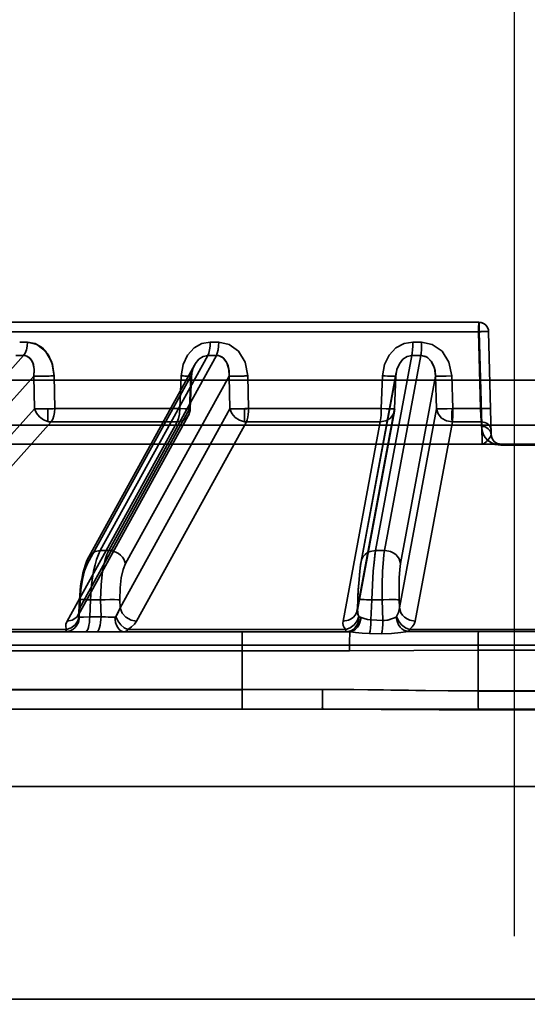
# Model space of a CAD drawing. Header units: millimetres. Extents: x -1465 to 393277, y -3788 to 454312.
# Tile 373 of 656: x 358537 to 358563, y 11625 to 11675. Entities that reach past the tile are written whole.
import ezdxf

# ---------------------------------------------------------------- set-up
doc = ezdxf.new("R2010")
doc.units = ezdxf.units.MM
doc.header["$XCLIPFRAME"] = 2
for name, color, linetype in [('AHU03-3-68634OBJ', 8, 'Continuous'), ('EC-MTR_250-0_7OBJ', 8, 'Continuous'), ('FLUID-Wy2-150-ARRGR', 8, 'Continuous')]:
    doc.layers.add(name, color=color, linetype=linetype)
picture_1 = doc.add_image_def('image1.bmp', size_in_pixel=(951, 911))

msp = doc.modelspace()

# ---------------------------------------------------------------- linework, layer by layer
at = {"layer": 'AHU03-3-68634OBJ', "color": 8, "linetype": 'Continuous', "lineweight": 35, "ltscale": 100}
for p, q in [((358697.111, 11639.827), (358429.111, 11639.827)), ((358696.611, 11635.827), (358429.611, 11635.827)), ((358696.611, 11624.827), (358429.611, 11624.827))]:
    msp.add_line(p, q, dxfattribs=at)
at = {"layer": 'EC-MTR_250-0_7OBJ', "color": 8, "linetype": 'Continuous', "lineweight": 35, "ltscale": 100}
for p, q in [((358560.959, 11659.827), (358509.141, 11659.827)), ((358561.029, 11659.822), (358560.959, 11659.827)), ((358561.098, 11659.807), (358561.029, 11659.822)), ((358561.164, 11659.783), (358561.098, 11659.808)), ((358561.226, 11659.75), (358561.163, 11659.784)), ((358561.282, 11659.709), (358561.225, 11659.75)), ((358561.332, 11659.66), (358561.282, 11659.709)), ((358561.375, 11659.605), (358561.332, 11659.66)), ((358561.41, 11659.544), (358561.375, 11659.605)), ((358561.436, 11659.479), (358561.41, 11659.544)), ((358560.979, 11659.34), (358508.642, 11659.34)), ((358561.044, 11655.364), (358560.939, 11659.34)), ((358560.979, 11659.34), (358561.105, 11654.501)), ((358561.105, 11654.501), (358560.979, 11659.34)), ((358561.459, 11659.34), (358561.598, 11654.014)), ((358537.608, 11658.802), (358537.207, 11658.802)), ((358557.993, 11658.802), (358557.54, 11658.802)), ((358528.376, 11648.028), (358537.41, 11658.115)), ((358537.003, 11658.115), (358537.41, 11658.115)), ((358541.375, 11648.028), (358546.938, 11658.115)), ((358541.817, 11648.028), (358547.38, 11658.115)), ((358555.616, 11648.028), (358557.495, 11658.115)), ((358556.076, 11648.028), (358557.955, 11658.115)), ((358557.495, 11658.115), (358557.955, 11658.115)), ((358546.248, 11657.615), (358540.782, 11647.706)), ((358529.249, 11647.348), (358537.939, 11657.05)), ((358537.939, 11657.05), (358537.97, 11655.357)), ((358538.99, 11657.057), (358539.021, 11655.364)), ((358540.714, 11647.348), (358546.065, 11657.05)), ((358542.686, 11647.348), (358548.037, 11657.05)), ((358545.485, 11655.364), (358545.553, 11657.057)), ((358546.065, 11657.05), (358545.996, 11655.357)), ((358546.027, 11655.353), (358546.095, 11657.045)), ((358548.037, 11657.05), (358548.08, 11655.357)), ((358549.047, 11655.364), (358549.004, 11657.057)), ((358549.004, 11657.057), (358549.047, 11655.364)), ((358554.856, 11647.348), (358556.663, 11657.05)), ((358556.686, 11657.238), (358554.867, 11647.466)), ((358555.97, 11657.057), (358555.909, 11655.364)), ((358555.909, 11655.364), (358555.97, 11657.057)), ((358556.663, 11657.05), (358556.601, 11655.357)), ((358556.601, 11655.357), (358556.665, 11657.048)), ((358556.665, 11657.048), (358556.67, 11657.114)), ((358556.67, 11657.114), (358556.677, 11657.18)), ((358556.677, 11657.18), (358556.689, 11657.246)), ((358556.907, 11647.348), (358558.714, 11657.05)), ((358558.714, 11657.05), (358558.767, 11655.357)), ((358559.613, 11655.364), (358559.56, 11657.057)), ((358559.56, 11657.057), (358559.613, 11655.364)), ((358512.261, 11656.827), (358613.961, 11656.827)), ((358528.74, 11645.056), (358537.97, 11655.357)), ((358538.668, 11654.698), (358538.668, 11655.354)), ((358545.485, 11655.364), (358539.021, 11655.364)), ((358540.244, 11644.698), (358545.928, 11654.998)), ((358540.313, 11645.056), (358545.996, 11655.357)), ((358542.396, 11645.056), (358548.08, 11655.357)), ((358548.841, 11654.684), (358548.841, 11655.358)), ((358555.909, 11655.364), (358549.047, 11655.364)), ((358554.671, 11644.938), (358556.59, 11655.238)), ((358554.682, 11645.056), (358556.601, 11655.357)), ((358556.848, 11645.056), (358558.767, 11655.357)), ((358561.044, 11655.364), (358559.613, 11655.364)), ((358515.669, 11654.501), (358610.553, 11654.501)), ((358529.606, 11644.376), (358538.833, 11654.677)), ((358545.347, 11654.677), (358538.833, 11654.677)), ((358539.661, 11644.376), (358545.347, 11654.677)), ((358543.256, 11644.376), (358548.937, 11654.677)), ((358555.853, 11654.677), (358548.937, 11654.677)), ((358553.93, 11644.376), (358555.853, 11654.677)), ((358557.669, 11644.376), (358559.585, 11654.677)), ((358561.084, 11654.677), (358559.585, 11654.677)), ((358561.09, 11654.443), (358561.084, 11654.677)), ((358561.09, 11654.443), (358561.084, 11654.677)), ((358561.599, 11653.993), (358561.598, 11654.014)), ((358561.598, 11654.014), (358561.599, 11654.002)), ((358561.601, 11653.973), (358561.599, 11653.993)), ((358561.603, 11653.953), (358561.601, 11653.973)), ((358561.606, 11653.935), (358561.603, 11653.954)), ((358561.61, 11653.917), (358561.606, 11653.935)), ((358511.789, 11653.527), (358561.124, 11653.527)), ((358562.098, 11653.527), (358561.124, 11653.527)), ((358561.65, 11653.805), (358561.643, 11653.82)), ((358561.657, 11653.791), (358561.65, 11653.805)), ((358561.666, 11653.776), (358561.657, 11653.791)), ((358561.674, 11653.762), (358561.666, 11653.776)), ((358561.684, 11653.748), (358561.674, 11653.762)), ((358561.694, 11653.733), (358561.684, 11653.748)), ((358564.128, 11653.47), (358562.094, 11653.47)), ((358562.098, 11653.527), (358614.434, 11653.527)), ((358541.817, 11648.028), (358541.375, 11648.028)), ((358556.076, 11648.028), (358555.616, 11648.028)), ((358540.686, 11647.509), (358540.605, 11647.299)), ((358540.783, 11647.708), (358540.686, 11647.509)), ((358554.867, 11647.467), (358554.839, 11647.302)), ((358540.272, 11644.817), (358540.301, 11645.484)), ((358540.313, 11645.056), (358540.331, 11645.478)), ((358540.83, 11644.599), (358540.868, 11645.478)), ((358540.868, 11645.478), (358541.394, 11645.478)), ((358541.394, 11645.478), (358541.414, 11644.599)), ((358542.396, 11645.056), (358542.387, 11645.478)), ((358554.676, 11644.986), (358554.695, 11645.48)), ((358554.682, 11645.056), (358554.697, 11645.478)), ((358555.377, 11644.437), (358555.416, 11645.478)), ((358555.963, 11645.478), (358555.416, 11645.478)), ((358555.995, 11644.415), (358555.963, 11645.478)), ((358556.848, 11645.056), (358556.835, 11645.478)), ((358540.273, 11644.818), (358540.269, 11644.778)), ((358541.414, 11644.599), (358540.83, 11644.599)), ((358555.995, 11644.415), (358555.377, 11644.437)), ((358527.295, 11643.827), (358554.115, 11643.827)), ((358539.635, 11643.942), (358529.016, 11643.942)), ((358554.073, 11643.942), (358542.8, 11643.942)), ((358555.926, 11643.728), (358555.307, 11643.738)), ((358568.858, 11643.942), (358557.364, 11643.942)), ((358565.289, 11643.846), (358560.934, 11643.846)), ((358630.245, 11643.127), (358503.725, 11643.127)), ((358507.248, 11642.845), (358554.268, 11642.845)), ((358548.71, 11640.845), (358548.711, 11642.845)), ((358560.917, 11640.77), (358560.918, 11642.883)), ((358560.918, 11642.883), (358565.305, 11642.883)), ((358548.71, 11640.845), (358516.24, 11640.845)), ((358548.71, 11640.827), (358516.24, 11640.827)), ((358552.867, 11640.845), (358548.71, 11640.845)), ((358565.306, 11640.77), (358560.917, 11640.77)), ((358565.305, 11640.752), (358560.917, 11640.752)), ((358513.121, 11639.827), (358552.882, 11639.827)), ((358565.292, 11639.79), (358560.931, 11639.79))]:
    msp.add_line(p, q, dxfattribs=at)
at = {"layer": 'EC-MTR_250-0_7OBJ', "color": 8, "linetype": 'Continuous', "lineweight": 35, "ltscale": 100, "flags": 128}
for points in [[(358560.939, 11659.34), (358560.942, 11659.58), (358560.949, 11659.759), (358560.959, 11659.827)], [(358560.939, 11659.34), (358560.94, 11659.427), (358560.941, 11659.53), (358560.943, 11659.633), (358560.947, 11659.728), (358560.953, 11659.798), (358560.959, 11659.827)], [(358560.959, 11659.827), (358560.969, 11659.765), (358560.976, 11659.591), (358560.979, 11659.34)], [(358560.959, 11659.827), (358560.967, 11659.789), (358560.974, 11659.677), (358560.978, 11659.515), (358560.979, 11659.34)], [(358561.459, 11659.34), (358561.449, 11659.343), (358561.436, 11659.344), (358561.419, 11659.344), (358561.397, 11659.345), (358561.37, 11659.346), (358561.34, 11659.346), (358561.305, 11659.346), (358561.226, 11659.346), (358561.136, 11659.344), (358561.039, 11659.343), (358560.939, 11659.34)], [(358560.972, 11659.34), (358561.151, 11659.344), (358561.327, 11659.345), (358561.417, 11659.344), (358561.459, 11659.34)], [(358560.979, 11659.34), (358561.074, 11659.342), (358561.164, 11659.344), (358561.247, 11659.345), (358561.32, 11659.345), (358561.351, 11659.345), (358561.379, 11659.345), (358561.403, 11659.344), (358561.423, 11659.344), (358561.438, 11659.343), (358561.45, 11659.342), (358561.459, 11659.359)], [(358561.459, 11659.34), (358561.452, 11659.411), (358561.435, 11659.479)], [(358537.41, 11658.115), (358537.489, 11658.234), (358537.553, 11658.4), (358537.594, 11658.597), (358537.608, 11658.802)], [(358538.99, 11657.057), (358538.905, 11657.637), (358538.693, 11658.127), (358538.381, 11658.5), (358538.007, 11658.727), (358537.608, 11658.802)], [(358537.608, 11658.802), (358538.101, 11658.686), (358538.546, 11658.332), (358538.863, 11657.768), (358538.99, 11657.057)], [(358545.553, 11657.057), (358545.654, 11657.637), (358545.889, 11658.127), (358546.229, 11658.5), (358546.635, 11658.727), (358547.065, 11658.802)], [(358546.938, 11658.115), (358546.988, 11658.234), (358547.029, 11658.4), (358547.055, 11658.597), (358547.065, 11658.802)], [(358547.38, 11658.115), (358547.428, 11658.234), (358547.467, 11658.4), (358547.492, 11658.597), (358547.501, 11658.802)], [(358547.501, 11658.802), (358548.035, 11658.686), (358548.517, 11658.332), (358548.863, 11657.768), (358549.004, 11657.057)], [(358555.97, 11657.057), (358556.074, 11657.637), (358556.317, 11658.127), (358556.67, 11658.5), (358557.092, 11658.727), (358557.54, 11658.802)], [(358557.54, 11658.802), (358557.536, 11658.597), (358557.527, 11658.4), (358557.513, 11658.234), (358557.495, 11658.115)], [(358557.955, 11658.115), (358557.97, 11658.234), (358557.983, 11658.4), (358557.991, 11658.597), (358557.993, 11658.802)], [(358557.993, 11658.802), (358558.548, 11658.686), (358559.05, 11658.332), (358559.411, 11657.768), (358559.56, 11657.057)], [(358537.576, 11658.083), (358537.523, 11658.101), (358537.467, 11658.111), (358537.41, 11658.115)], [(358537.939, 11657.05), (358537.956, 11657.375), (358537.913, 11657.646), (358537.845, 11657.82), (358537.701, 11658.006), (358537.576, 11658.083)], [(358537.939, 11657.05), (358537.955, 11657.397), (358537.888, 11657.723), (358537.761, 11657.946), (358537.576, 11658.083)], [(358546.065, 11657.05), (358546.145, 11657.385), (358546.285, 11657.679), (358546.476, 11657.913), (358546.7, 11658.063), (358546.938, 11658.115)], [(358547.38, 11658.115), (358547.417, 11658.114), (358547.452, 11658.11), (358547.486, 11658.104)], [(358547.486, 11658.105), (358547.461, 11658.109), (358547.38, 11658.115)], [(358548.037, 11657.05), (358548.027, 11657.391), (358547.923, 11657.734), (358547.723, 11657.992), (358547.486, 11658.105)], [(358548.037, 11657.05), (358548.035, 11657.325), (358547.986, 11657.573), (358547.907, 11657.765), (358547.771, 11657.948), (358547.656, 11658.038), (358547.486, 11658.104)], [(358556.663, 11657.05), (358556.721, 11657.385), (358556.846, 11657.679), (358557.028, 11657.913), (358557.25, 11658.063), (358557.495, 11658.115)], [(358557.991, 11658.114), (358558.284, 11658.016), (358558.514, 11657.784), (358558.663, 11657.449), (358558.714, 11657.05)], [(358557.991, 11658.114), (358558.209, 11658.058), (358558.324, 11657.988), (358558.507, 11657.794), (358558.611, 11657.601), (358558.688, 11657.341), (358558.714, 11657.05)], [(358546.095, 11657.045), (358546.102, 11657.143), (358546.117, 11657.238), (358546.138, 11657.329), (358546.164, 11657.415), (358546.195, 11657.497), (358546.23, 11657.574), (358546.269, 11657.646)], [(358546.095, 11657.045), (358546.107, 11657.181), (358546.133, 11657.311), (358546.17, 11657.432), (358546.215, 11657.543), (358546.268, 11657.645)], [(358537.939, 11657.05), (358538.056, 11657.046), (358538.221, 11657.044), (358538.421, 11657.044), (358538.637, 11657.047)], [(358539.021, 11655.364), (358539.002, 11656.21), (358538.984, 11657.056)], [(358546.065, 11657.05), (358546.081, 11657.048), (358546.091, 11657.047), (358546.081, 11657.044), (358546.062, 11657.043), (358546.036, 11657.043), (358546.003, 11657.044), (358545.962, 11657.044), (358545.915, 11657.045), (358545.863, 11657.047), (358545.806, 11657.048), (358545.746, 11657.05), (358545.683, 11657.052), (358545.553, 11657.057)], [(358546.095, 11657.045), (358546.073, 11657.044), (358546.056, 11657.043), (358546.033, 11657.043), (358546.006, 11657.044), (358545.974, 11657.044), (358545.938, 11657.045), (358545.855, 11657.047), (358545.76, 11657.05), (358545.658, 11657.053), (358545.553, 11657.057)], [(358546.065, 11657.05), (358546.077, 11657.048), (358546.09, 11657.047)], [(358548.037, 11657.05), (358548.142, 11657.045), (358548.318, 11657.043), (358548.548, 11657.045), (358548.797, 11657.05)], [(358556.663, 11657.05), (358556.651, 11657.045), (358556.633, 11657.044), (358556.621, 11657.044), (358556.607, 11657.044), (358556.592, 11657.044), (358556.574, 11657.043), (358556.555, 11657.043), (358556.534, 11657.043), (358556.487, 11657.044), (358556.376, 11657.045), (358556.247, 11657.048), (358556.109, 11657.052), (358555.97, 11657.057)], [(358556.665, 11657.048), (358556.653, 11657.046), (358556.638, 11657.045), (358556.616, 11657.044), (358556.587, 11657.044), (358556.552, 11657.043), (358556.511, 11657.044), (358556.464, 11657.044), (358556.355, 11657.046), (358556.231, 11657.049), (358556.101, 11657.052), (358555.97, 11657.057)], [(358558.714, 11657.05), (358558.725, 11657.048), (358558.743, 11657.047), (358558.799, 11657.044), (358558.885, 11657.043), (358558.996, 11657.044), (358559.128, 11657.045), (358559.271, 11657.048), (358559.56, 11657.057)], [(358537.97, 11655.357), (358538.07, 11655.135), (358538.232, 11654.938), (358538.438, 11654.787), (358538.668, 11654.698)], [(358538.668, 11655.354), (358538.634, 11655.354), (358538.587, 11655.353), (358538.535, 11655.352), (358538.482, 11655.352), (358538.425, 11655.351), (358538.365, 11655.351), (358538.3, 11655.351), (358538.234, 11655.351), (358538.166, 11655.352), (358538.097, 11655.353), (358538.031, 11655.355), (358537.97, 11655.357)], [(358538.833, 11654.677), (358538.917, 11654.817), (358538.974, 11654.985), (358539.008, 11655.167), (358539.021, 11655.364)], [(358539.021, 11655.364), (358539.008, 11655.167), (358538.974, 11654.985), (358538.917, 11654.817), (358538.833, 11654.677)], [(358545.347, 11654.677), (358545.419, 11654.848), (358545.467, 11655.085), (358545.485, 11655.364)], [(358545.996, 11655.357), (358545.971, 11655.097), (358545.839, 11654.878), (358545.621, 11654.731), (358545.347, 11654.677)], [(358545.485, 11655.364), (358545.744, 11655.356), (358545.93, 11655.351), (358546.021, 11655.352), (358545.996, 11655.357)], [(358545.485, 11655.364), (358545.747, 11655.355), (358545.935, 11655.351), (358546.022, 11655.352), (358545.996, 11655.357)], [(358548.841, 11655.358), (358548.82, 11655.357), (358548.792, 11655.357), (358548.76, 11655.356), (358548.727, 11655.355), (358548.696, 11655.354), (358548.667, 11655.354), (358548.638, 11655.353), (358548.608, 11655.353), (358548.574, 11655.352), (358548.538, 11655.352), (358548.498, 11655.352), (358548.456, 11655.351), (358548.411, 11655.351), (358548.364, 11655.351), (358548.315, 11655.351), (358548.265, 11655.351), (358548.215, 11655.352), (358548.165, 11655.353), (358548.119, 11655.355), (358548.08, 11655.357)], [(358548.08, 11655.357), (358548.173, 11655.118), (358548.345, 11654.91), (358548.577, 11654.759), (358548.841, 11654.684)], [(358548.937, 11654.677), (358548.979, 11654.79), (358549.009, 11654.923), (358549.029, 11655.064), (358549.041, 11655.212), (358549.047, 11655.364)], [(358555.853, 11654.677), (358555.872, 11654.777), (358555.887, 11654.894), (358555.898, 11655.018), (358555.904, 11655.141), (358555.91, 11655.257), (358555.909, 11655.364)], [(358556.601, 11655.357), (358556.546, 11655.097), (358556.386, 11654.878), (358556.144, 11654.731), (358555.853, 11654.677)], [(358555.909, 11655.364), (358556.157, 11655.356), (358556.393, 11655.352), (358556.557, 11655.351), (358556.601, 11655.357)], [(358559.613, 11655.364), (358559.317, 11655.356), (358559.058, 11655.351), (358558.863, 11655.352), (358558.767, 11655.357)], [(358558.767, 11655.357), (358558.849, 11655.097), (358559.031, 11654.878), (358559.289, 11654.731), (358559.585, 11654.677)], [(358559.571, 11655.372), (358559.56, 11655.12), (358559.561, 11654.866), (358559.573, 11654.677)], [(358559.585, 11654.677), (358559.593, 11654.752), (358559.598, 11654.825), (358559.602, 11654.891), (358559.605, 11654.953), (358559.608, 11655.043), (358559.61, 11655.116), (358559.611, 11655.177), (358559.612, 11655.248), (358559.613, 11655.31), (358559.613, 11655.364)], [(358559.585, 11654.677), (358559.6, 11654.848), (358559.609, 11655.085), (358559.613, 11655.364)], [(358561.563, 11655.364), (358561.543, 11655.367), (358561.526, 11655.368), (358561.505, 11655.369), (358561.478, 11655.369), (358561.446, 11655.37), (358561.41, 11655.37), (358561.326, 11655.369), (358561.233, 11655.368), (358561.138, 11655.366), (358561.044, 11655.364)], [(358561.563, 11655.364), (358561.553, 11655.366), (358561.54, 11655.367), (358561.523, 11655.368), (358561.501, 11655.369), (358561.475, 11655.369), (358561.444, 11655.37), (358561.41, 11655.37), (358561.331, 11655.369), (358561.241, 11655.368), (358561.144, 11655.366), (358561.044, 11655.364)], [(358561.044, 11655.364), (358561.064, 11654.963), (358561.075, 11654.8), (358561.084, 11654.677)], [(358538.668, 11654.698), (358538.71, 11654.689), (358538.833, 11654.677)], [(358538.833, 11654.677), (358538.792, 11654.679), (358538.668, 11654.698)], [(358561.084, 11654.677), (358561.268, 11654.65), (358561.358, 11654.611), (358561.439, 11654.556), (358561.505, 11654.487), (358561.553, 11654.409), (358561.592, 11654.248)], [(358561.09, 11654.443), (358561.119, 11654.227), (358561.187, 11654.039), (358561.286, 11653.876), (358561.435, 11653.715), (358561.611, 11653.593), (358561.841, 11653.502), (358562.094, 11653.47)], [(358561.598, 11654.014), (358561.559, 11654.175), (358561.511, 11654.253), (358561.445, 11654.322), (358561.364, 11654.377), (358561.274, 11654.416), (358561.09, 11654.443)], [(358562.094, 11653.47), (358561.798, 11653.513), (358561.677, 11653.56), (358561.572, 11653.615), (358561.409, 11653.738), (358561.289, 11653.872), (358561.2, 11654.012), (358561.14, 11654.155), (358561.09, 11654.443)], [(358561.598, 11654.014), (358561.559, 11654.175), (358561.511, 11654.253), (358561.445, 11654.322), (358561.364, 11654.377), (358561.274, 11654.416), (358561.09, 11654.443)], [(358561.586, 11654.501), (358561.565, 11654.504), (358561.549, 11654.505), (358561.529, 11654.505), (358561.505, 11654.506), (358561.477, 11654.506), (358561.446, 11654.506), (358561.373, 11654.506), (358561.29, 11654.505), (358561.2, 11654.503), (358561.105, 11654.501)], [(358561.586, 11654.501), (358561.567, 11654.504), (358561.552, 11654.505), (358561.532, 11654.505), (358561.508, 11654.506), (358561.479, 11654.506), (358561.446, 11654.506), (358561.37, 11654.506), (358561.284, 11654.505), (358561.194, 11654.503), (358561.105, 11654.501)], [(358561.105, 11654.501), (358561.118, 11654.125), (358561.126, 11653.811), (358561.128, 11653.601), (358561.124, 11653.527)], [(358561.124, 11653.527), (358561.127, 11653.538), (358561.128, 11653.558), (358561.128, 11653.571), (358561.128, 11653.604), (358561.128, 11653.645), (358561.128, 11653.694), (358561.127, 11653.75), (358561.126, 11653.813), (358561.125, 11653.883), (358561.123, 11653.958), (358561.118, 11654.123), (358561.112, 11654.305), (358561.105, 11654.501)], [(358561.124, 11653.527), (358561.23, 11653.561), (358561.343, 11653.656), (358561.452, 11653.778), (358561.551, 11653.906), (358561.598, 11654.014)], [(358561.624, 11653.867), (358561.619, 11653.883), (358561.614, 11653.9), (358561.61, 11653.917)], [(358561.642, 11653.82), (358561.636, 11653.835), (358561.63, 11653.851), (358561.624, 11653.867), (358561.619, 11653.883)], [(358561.749, 11653.669), (358561.737, 11653.681), (358561.725, 11653.694), (358561.715, 11653.707), (358561.704, 11653.72), (358561.694, 11653.733)], [(358561.868, 11653.583), (358561.85, 11653.593), (358561.833, 11653.603), (358561.817, 11653.614), (358561.802, 11653.624), (358561.787, 11653.635), (358561.774, 11653.646), (358561.761, 11653.658), (358561.749, 11653.669), (358561.737, 11653.681)], [(358561.929, 11653.556), (358561.908, 11653.565), (358561.887, 11653.574), (358561.868, 11653.583)], [(358562.098, 11653.527), (358562.067, 11653.528), (358562.035, 11653.531), (358562.005, 11653.536), (358561.978, 11653.541), (358561.953, 11653.548), (358561.93, 11653.556), (358561.908, 11653.564)], [(358562.094, 11653.47), (358562.095, 11653.483), (358562.095, 11653.494), (358562.096, 11653.512), (358562.097, 11653.523)], [(358541.375, 11648.028), (358541.106, 11647.98), (358540.874, 11647.83), (358540.737, 11647.601), (358540.714, 11647.348)], [(358541.375, 11648.028), (358541.276, 11647.819), (358541.185, 11647.57), (358541.104, 11647.284), (358541.032, 11646.966), (358540.924, 11646.256), (358540.868, 11645.478)], [(358541.394, 11645.478), (358541.415, 11646.256), (358541.497, 11646.966), (358541.559, 11647.284), (358541.633, 11647.57), (358541.719, 11647.819), (358541.817, 11648.028)], [(358542.686, 11647.348), (358542.6, 11647.576), (358542.523, 11647.687), (358542.426, 11647.79), (358542.311, 11647.877), (358542.185, 11647.947), (358541.925, 11648.021)], [(358555.616, 11648.028), (358555.332, 11647.98), (358555.196, 11647.918), (358555.075, 11647.83), (358554.977, 11647.722), (358554.908, 11647.601), (358554.856, 11647.348)], [(358555.616, 11648.028), (358555.55, 11647.574), (358555.492, 11646.968), (358555.447, 11646.253), (358555.416, 11645.478)], [(358555.416, 11645.478), (358555.447, 11646.256), (358555.493, 11646.966), (358555.55, 11647.57), (358555.583, 11647.819), (358555.616, 11648.028)], [(358556.076, 11648.028), (358556.044, 11647.819), (358556.016, 11647.57), (358555.976, 11646.966), (358555.958, 11646.256), (358555.963, 11645.478)], [(358556.113, 11648.027), (358556.394, 11647.97), (358556.53, 11647.905), (358556.654, 11647.817), (358556.756, 11647.711), (358556.833, 11647.592), (358556.907, 11647.348)], [(358540.714, 11647.348), (358540.563, 11646.982), (358540.451, 11646.533), (358540.37, 11645.997), (358540.331, 11645.478)], [(358540.605, 11647.3), (358540.537, 11647.081), (358540.479, 11646.857), (358540.432, 11646.633), (358540.392, 11646.409), (358540.36, 11646.182), (358540.334, 11645.954)], [(358542.387, 11645.478), (358542.4, 11646.093), (358542.46, 11646.608), (358542.562, 11647.049), (358542.686, 11647.348)], [(358554.867, 11647.467), (358554.839, 11647.302), (358554.815, 11647.124), (358554.794, 11646.939), (358554.774, 11646.747), (358554.757, 11646.549), (358554.742, 11646.345), (358554.728, 11646.137), (358554.715, 11645.923), (358554.704, 11645.704), (358554.695, 11645.48)], [(358554.856, 11647.348), (358554.803, 11646.982), (358554.759, 11646.533), (358554.722, 11645.997), (358554.697, 11645.478)], [(358556.835, 11645.478), (358556.827, 11646.093), (358556.838, 11646.608), (358556.867, 11647.049), (358556.907, 11647.348)], [(358540.537, 11647.081), (358540.479, 11646.857), (358540.432, 11646.633), (358540.392, 11646.408), (358540.36, 11646.182), (358540.334, 11645.954), (358540.314, 11645.72), (358540.301, 11645.484)], [(358554.815, 11647.124), (358554.794, 11646.939), (358554.774, 11646.747), (358554.757, 11646.549)], [(358540.301, 11645.484), (358540.311, 11645.487), (358540.324, 11645.488), (358540.342, 11645.488), (358540.366, 11645.489), (358540.394, 11645.489), (358540.428, 11645.489), (358540.466, 11645.489), (358540.553, 11645.487), (358540.653, 11645.485), (358540.759, 11645.481), (358540.868, 11645.478)], [(358540.331, 11645.478), (358540.318, 11645.48), (358540.303, 11645.483)], [(358541.626, 11645.485), (358541.876, 11645.488), (358542.106, 11645.488), (358542.282, 11645.485), (358542.343, 11645.481), (358542.387, 11645.478)], [(358554.695, 11645.48), (358554.707, 11645.484), (358554.723, 11645.485), (358554.746, 11645.487), (358554.776, 11645.488), (358554.813, 11645.489), (358554.856, 11645.489), (358554.906, 11645.489), (358555.019, 11645.488), (358555.147, 11645.485), (358555.282, 11645.482), (358555.416, 11645.478)], [(358556.835, 11645.478), (358556.825, 11645.48), (358556.808, 11645.482), (358556.756, 11645.485), (358556.678, 11645.488), (358556.577, 11645.489), (358556.455, 11645.489), (358556.32, 11645.487), (358556.041, 11645.48)], [(358540.313, 11645.056), (358540.29, 11644.805), (358540.155, 11644.577), (358539.926, 11644.426), (358539.661, 11644.376)], [(358540.273, 11644.818), (358540.269, 11644.778), (358540.262, 11644.746), (358540.255, 11644.723), (358540.249, 11644.707), (358540.244, 11644.697)], [(358540.273, 11644.817), (358540.272, 11644.764), (358540.291, 11644.612)], [(358540.273, 11644.817), (358540.277, 11644.877), (358540.313, 11645.056)], [(358540.313, 11645.056), (358540.297, 11644.996), (358540.273, 11644.818)], [(358540.291, 11644.612), (358540.281, 11644.661), (358540.273, 11644.817)], [(358542.173, 11644.612), (358542.247, 11644.716), (358542.396, 11645.056)], [(358542.396, 11645.056), (358542.359, 11644.94), (358542.173, 11644.612)], [(358543.256, 11644.376), (358542.965, 11644.43), (358542.701, 11644.577), (358542.502, 11644.796), (358542.396, 11645.056)], [(358553.93, 11644.376), (358554.212, 11644.426), (358554.347, 11644.489), (358554.466, 11644.577), (358554.562, 11644.684), (358554.631, 11644.805), (358554.682, 11645.056)], [(358554.675, 11644.962), (358554.673, 11644.949), (358554.671, 11644.937)], [(358554.677, 11644.987), (358554.676, 11644.974), (358554.675, 11644.962)], [(358554.676, 11644.986), (358554.681, 11644.852), (358554.704, 11644.728), (358554.745, 11644.612)], [(358554.745, 11644.612), (358554.712, 11644.7), (358554.676, 11644.986)], [(358556.848, 11645.056), (358556.803, 11644.827), (358556.702, 11644.612)], [(358556.702, 11644.612), (358556.803, 11644.825), (358556.848, 11645.056)], [(358556.848, 11645.056), (358556.925, 11644.805), (358557.006, 11644.684), (358557.113, 11644.577), (358557.242, 11644.489), (358557.383, 11644.426), (358557.669, 11644.376)], [(358539.551, 11643.827), (358539.822, 11643.88), (358539.954, 11643.95), (358540.073, 11644.048), (358540.171, 11644.169), (358540.243, 11644.305), (358540.306, 11644.589)], [(358539.661, 11644.376), (358539.6, 11644.22), (358539.593, 11644.075), (358539.635, 11643.942)], [(358539.635, 11643.942), (358539.864, 11644.03), (358540.07, 11644.187), (358540.218, 11644.392), (358540.291, 11644.612)], [(358540.291, 11644.612), (358540.294, 11644.602), (358540.306, 11644.589)], [(358540.306, 11644.589), (358540.389, 11644.588), (358540.508, 11644.59), (358540.83, 11644.599)], [(358540.682, 11643.881), (358540.723, 11643.952), (358540.76, 11644.052), (358540.79, 11644.174), (358540.812, 11644.312), (358540.825, 11644.457), (358540.83, 11644.599)], [(358541.266, 11643.881), (358541.306, 11643.952), (358541.343, 11644.052), (358541.373, 11644.174), (358541.395, 11644.312), (358541.409, 11644.457), (358541.414, 11644.599)], [(358541.646, 11644.592), (358541.775, 11644.59), (358542.13, 11644.589)], [(358542.13, 11644.589), (358542.02, 11644.588), (358541.646, 11644.592)], [(358542.173, 11644.612), (358542.159, 11644.599), (358542.145, 11644.591), (358542.13, 11644.589)], [(358542.13, 11644.589), (358542.17, 11644.305), (358542.216, 11644.169), (358542.279, 11644.048), (358542.355, 11643.95), (358542.439, 11643.88), (358542.527, 11643.84), (358542.613, 11643.827)], [(358542.173, 11644.612), (358542.279, 11644.392), (358542.435, 11644.187), (358542.618, 11644.03), (358542.8, 11643.942)], [(358542.8, 11643.942), (358542.989, 11644.074), (358543.144, 11644.22), (358543.256, 11644.376)], [(358553.93, 11644.376), (358553.923, 11644.264), (358553.944, 11644.153), (358553.994, 11644.045), (358554.073, 11643.942)], [(358554.073, 11643.942), (358554.295, 11644.03), (358554.501, 11644.187), (358554.657, 11644.392), (358554.745, 11644.612)], [(358554.771, 11644.589), (358554.713, 11644.305), (358554.647, 11644.169), (358554.557, 11644.048), (358554.449, 11643.95), (358554.328, 11643.88), (358554.081, 11643.827)], [(358554.281, 11643.818), (358554.482, 11643.89), (358554.581, 11643.963), (358554.671, 11644.06), (358554.747, 11644.176), (358554.806, 11644.304), (358554.869, 11644.571)], [(358554.745, 11644.612), (358554.752, 11644.599), (358554.761, 11644.591)], [(358554.768, 11644.589), (358554.804, 11644.586), (358554.835, 11644.58), (358554.869, 11644.571)], [(358555.377, 11644.437), (358555.199, 11644.462), (358555.026, 11644.516), (358554.869, 11644.571)], [(358555.377, 11644.437), (358555.366, 11644.224), (358555.349, 11644.022), (358555.329, 11643.854), (358555.307, 11643.738)], [(358555.995, 11644.415), (358555.984, 11644.204), (358555.968, 11644.01), (358555.948, 11643.848), (358555.926, 11643.728)], [(358556.074, 11644.411), (358556.044, 11644.411), (358556.02, 11644.413), (358555.995, 11644.415)], [(358556.677, 11644.59), (358556.485, 11644.511), (358556.304, 11644.444), (358556.074, 11644.411)], [(358556.074, 11644.411), (358556.252, 11644.431), (358556.393, 11644.474), (358556.547, 11644.538), (358556.677, 11644.59)], [(358556.677, 11644.59), (358556.702, 11644.612)], [(358556.677, 11644.59), (358556.742, 11644.32), (358556.804, 11644.19), (358556.884, 11644.073), (358556.978, 11643.976), (358557.082, 11643.903), (358557.293, 11643.835)], [(358556.702, 11644.612), (358556.801, 11644.392), (358556.96, 11644.187), (358557.158, 11644.03), (358557.364, 11643.942)], [(358557.669, 11644.376), (358557.614, 11644.22), (358557.51, 11644.075), (358557.364, 11643.942)], [(358557.364, 11643.942), (358557.509, 11644.074), (358557.614, 11644.22), (358557.669, 11644.376)], [(358539.635, 11643.942), (358539.613, 11643.891), (358539.591, 11643.855), (358539.551, 11643.827)], [(358540.598, 11643.827), (358540.64, 11643.84), (358540.661, 11643.857), (358540.682, 11643.881)], [(358541.182, 11643.827), (358541.223, 11643.84), (358541.244, 11643.857), (358541.266, 11643.881)], [(358542.613, 11643.827), (358542.678, 11643.84), (358542.741, 11643.878), (358542.8, 11643.942)], [(358548.711, 11642.845), (358548.712, 11643.217), (358548.715, 11643.53), (358548.719, 11643.748), (358548.725, 11643.827)], [(358554.073, 11643.942), (358554.074, 11643.891), (358554.075, 11643.855), (358554.076, 11643.843), (358554.079, 11643.829)], [(358554.281, 11643.818), (358554.213, 11643.823), (358554.151, 11643.826), (358554.093, 11643.827)], [(358554.268, 11642.845), (358554.269, 11643.173), (358554.27, 11643.335), (358554.272, 11643.483), (358554.274, 11643.611), (358554.276, 11643.711), (358554.278, 11643.78), (358554.281, 11643.818)], [(358555.307, 11643.738), (358554.928, 11643.756), (358554.57, 11643.789), (358554.281, 11643.818)], [(358557.293, 11643.835), (358556.927, 11643.793), (358556.446, 11643.744), (358555.926, 11643.728)], [(358557.364, 11643.942), (358557.33, 11643.872), (358557.293, 11643.835)], [(358557.293, 11643.835), (358557.33, 11643.872), (358557.364, 11643.942)], [(358557.293, 11643.834), (358558.202, 11643.838), (358560.934, 11643.846)], [(358560.934, 11643.846), (358560.022, 11643.844), (358557.293, 11643.834)], [(358560.918, 11642.883), (358560.919, 11643.215), (358560.922, 11643.507), (358560.927, 11643.725), (358560.934, 11643.846)], [(358560.918, 11642.883), (358560.919, 11643.215), (358560.922, 11643.507), (358560.927, 11643.725), (358560.934, 11643.846)], [(358560.918, 11642.883), (358554.268, 11642.845)], [(358554.268, 11642.845), (358560.918, 11642.883)], [(358548.725, 11639.827), (358548.719, 11639.901), (358548.715, 11640.109), (358548.711, 11640.434), (358548.71, 11640.845)], [(358552.867, 11640.845), (358552.868, 11640.66), (358552.868, 11640.472), (358552.87, 11640.289), (358552.871, 11640.205), (358552.872, 11640.126), (358552.873, 11640.056), (358552.874, 11639.994), (358552.875, 11639.941), (358552.876, 11639.899), (358552.878, 11639.866), (358552.878, 11639.854), (358552.88, 11639.837), (358552.879, 11639.821), (358552.853, 11639.935)], [(358552.867, 11640.845), (358554.495, 11640.837), (358556.395, 11640.815), (358557.69, 11640.798), (358559.54, 11640.778), (358560.917, 11640.77)], [(358560.917, 11640.77), (358560.271, 11640.773), (358559.372, 11640.78), (358558.204, 11640.792), (358557.319, 11640.803), (358556.824, 11640.809), (358556.019, 11640.82), (358555.221, 11640.83), (358554.43, 11640.838), (358553.645, 11640.843), (358552.867, 11640.845)], [(358560.931, 11639.79), (358560.923, 11639.992), (358560.918, 11640.333), (358560.917, 11640.752)], [(358560.931, 11639.79), (358560.923, 11639.992), (358560.918, 11640.333), (358560.917, 11640.752)], [(358560.931, 11639.79), (358558.911, 11639.798), (358552.882, 11639.827)]]:
    msp.add_lwpolyline(points, dxfattribs=at)
at = {"layer": 'EC-MTR_250-0_7OBJ', "color": 8, "linetype": 'Continuous', "lineweight": 35, "ltscale": 100}
for centre, radius, start, end in [((358560.959, 11659.327), 0.5, 1.5, 90), ((358537.408, 11737.21), 78.408, 269.85331, 270.14669), ((358547.283, 11751.012), 92.21, 269.86466, 270.13534), ((358557.767, 11758.529), 99.728, 269.86986, 270.13014), ((358537.206, 11738.84), 80.725, 269.85543, 270.14457), ((358547.159, 11753.05), 94.935, 269.86662, 270.13338), ((358557.725, 11760.79), 102.675, 269.87174, 270.12826), ((358557.957, 11657.514), 0.6, 86.7801, 90.2638), ((358557.957, 11657.542), 0.573, 86.6041, 90.2532), ((358538.275, 11676.651), 19.607, 271.0576, 272.091), ((358548.205, 11680.128), 23.086, 271.47, 271.9833), ((358538.315, 11674.675), 19.324, 271.0472, 272.0934), ((358538.323, 11674.402), 19.051, 271.0397, 272.101), ((358545.227, 11655.385), 0.8, 331.1117, 357.6992), ((358548.253, 11678.284), 22.934, 271.4683, 271.9831), ((358548.191, 11642.14), 13.247, 86.292, 87.1333), ((358555.804, 11655.385), 0.8, 349.4469, 357.9058), ((358553.587, 11639.061), 17.373, 69.6892, 69.8555), ((358548.95, 11655.534), 0.858, 262.6913, 269.1211), ((358548.949, 11655.528), 0.851, 262.6656, 269.1466), ((358562.098, 11654.027), 0.5, 181.5, 270), ((358541.816, 11647.172), 0.856, 82.6865, 89.9482), ((358541.816, 11647.18), 0.848, 82.6538, 89.981), ((358556.076, 11647.13), 0.898, 87.6682, 89.9988), ((358542.033, 11627.492), 17.997, 91.2947, 92.0339), ((358542.021, 11627.876), 17.613, 91.2866, 92.0419), ((358556.683, 11624.533), 20.957, 91.7556, 91.97), ((358556.682, 11624.582), 20.908, 91.7554, 91.9703), ((358555.642, 11644.951), 0.966, 173.7393, 177.9242), ((358542.048, 11662.522), 17.934, 267.9722, 268.715), ((358542.034, 11662.032), 17.444, 267.9618, 268.7254), ((358543.266, 11645.233), 0.857, 262.6894, 269.3371)]:
    msp.add_arc(centre, radius, start, end, dxfattribs=at)
at = {"layer": 'FLUID-Wy2-150-ARRGR', "color": 8, "linetype": 'Continuous', "lineweight": 25, "ltscale": 100, "flags": 128}
msp.add_lwpolyline([(358562.8, 11628.09), (358562.8, 11850.828)], dxfattribs=at)

# ---------------------------------------------------------------- pictures from other files: only their frames are drawn
at = {"color": 8, "lineweight": 13}
image = msp.add_image(picture_1, insert=(357606.986, 12545.821), size_in_units=(1986.021, 1904.625), rotation=-90, dxfattribs=at)
image.set_boundary_path([(-0.5, -0.5), (950.5, 910.5)])

doc.saveas('drawing.dxf')
